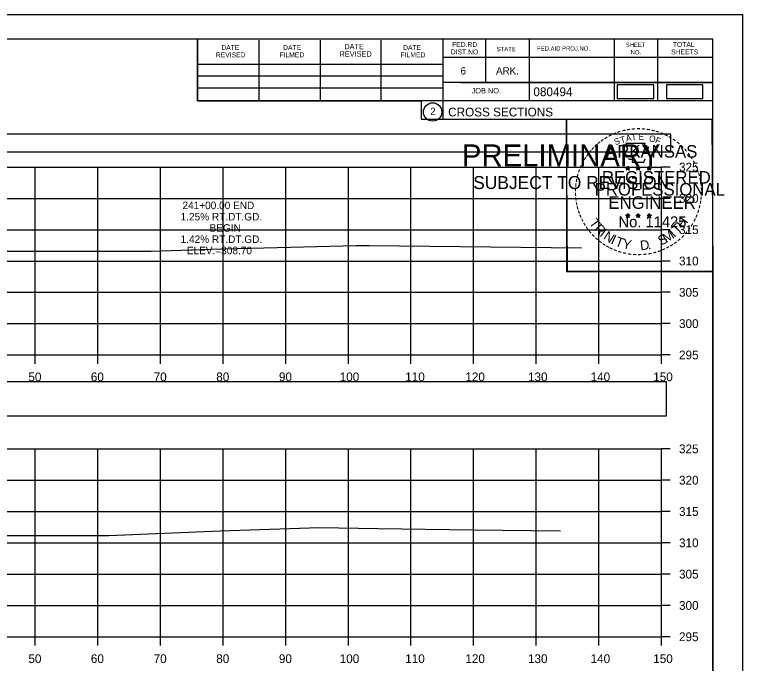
# Model space of a CAD drawing. Extents: x 1376273 to 1384221, y 378927 to 384592.
# Drawn here: x 1380604.5 to 1380720.8, y 380008.2 to 380111.8 of the extents above; entities that cross this region are included whole.
import ezdxf

# ---------------------------------------------------------------- set-up
doc = ezdxf.new("R2010")
doc.units = 0
for name, color, linetype in [('R_Axis', 7, 'Continuous'), ('R_Axis Annot', 7, 'Continuous'), ('R_Border', 7, 'Continuous'), ('R_Border PE', 7, 'Continuous'), ('R_Border Prem', 7, 'Continuous'), ('R_Drive', 7, 'Continuous'), ('R_Exist Surface', 7, 'Continuous'), ('R_Grid', 7, 'Continuous'), ('R_No Plot', 7, 'Continuous'), ('R_Xsect Elev', 7, 'Continuous')]:
    doc.layers.add(name, color=color, linetype=linetype)

msp = doc.modelspace()

# ---------------------------------------------------------------- linework, layer by layer
at = {"layer": 'R_Axis'}
for p, q in [((1380707.84, 380057.48), (1380707.84, 380087.48)), ((1380709.24, 380087.48), (1380707.84, 380087.48)), ((1380709.24, 380082.48), (1380707.84, 380082.48)), ((1380709.24, 380077.48), (1380707.84, 380077.48)), ((1380709.24, 380072.48), (1380707.84, 380072.48)), ((1380709.24, 380067.48), (1380707.84, 380067.48)), ((1380709.24, 380062.48), (1380707.84, 380062.48)), ((1380407.84, 380057.48), (1380707.84, 380057.48)), ((1380607.84, 380056.08), (1380607.84, 380057.48)), ((1380617.84, 380056.08), (1380617.84, 380057.48)), ((1380627.84, 380056.08), (1380627.84, 380057.48)), ((1380637.84, 380056.08), (1380637.84, 380057.48)), ((1380647.84, 380056.08), (1380647.84, 380057.48)), ((1380657.84, 380056.08), (1380657.84, 380057.48)), ((1380667.84, 380056.08), (1380667.84, 380057.48)), ((1380677.84, 380056.08), (1380677.84, 380057.48)), ((1380687.84, 380056.08), (1380687.84, 380057.48)), ((1380697.84, 380056.08), (1380697.84, 380057.48)), ((1380707.84, 380056.08), (1380707.84, 380057.48)), ((1380709.24, 380057.48), (1380707.84, 380057.48)), ((1380707.84, 380012.48), (1380707.84, 380042.48)), ((1380709.24, 380042.48), (1380707.84, 380042.48)), ((1380709.24, 380037.48), (1380707.84, 380037.48)), ((1380709.24, 380032.48), (1380707.84, 380032.48)), ((1380709.24, 380027.48), (1380707.84, 380027.48)), ((1380709.24, 380022.48), (1380707.84, 380022.48)), ((1380709.24, 380017.48), (1380707.84, 380017.48)), ((1380407.84, 380012.48), (1380707.84, 380012.48)), ((1380607.84, 380011.08), (1380607.84, 380012.48)), ((1380617.84, 380011.08), (1380617.84, 380012.48)), ((1380627.84, 380011.08), (1380627.84, 380012.48)), ((1380637.84, 380011.08), (1380637.84, 380012.48)), ((1380647.84, 380011.08), (1380647.84, 380012.48)), ((1380657.84, 380011.08), (1380657.84, 380012.48)), ((1380667.84, 380011.08), (1380667.84, 380012.48)), ((1380677.84, 380011.08), (1380677.84, 380012.48)), ((1380687.84, 380011.08), (1380687.84, 380012.48)), ((1380697.84, 380011.08), (1380697.84, 380012.48)), ((1380707.84, 380011.08), (1380707.84, 380012.48)), ((1380709.24, 380012.48), (1380707.84, 380012.48))]:
    msp.add_line(p, q, dxfattribs=at)
at = {"layer": 'R_Axis Annot'}
for points in [[(1380407.51, 380089.92), (1380709.31, 380089.92), (1380709.31, 380092.74), (1380407.51, 380092.74)], [(1380406.97, 380047.76), (1380708.66, 380047.76), (1380708.66, 380053.18), (1380406.97, 380053.18)]]:
    msp.add_lwpolyline(points, close=True, dxfattribs=at)
at = {"layer": 'R_Border'}
for p, q in [((1380399.84, 380107.94), (1380716.02, 380107.94)), ((1380633.76, 380098.06), (1380633.76, 380107.94)), ((1380643.62, 380098.06), (1380643.62, 380107.74)), ((1380653.38, 380098.06), (1380653.38, 380107.74)), ((1380663.06, 380098.06), (1380663.06, 380107.74)), ((1380672.92, 380107.94), (1380672.92, 380095.14)), ((1380679.76, 380107.94), (1380679.76, 380101)), ((1380686.7, 380107.94), (1380686.7, 380098.06)), ((1380700.28, 380107.94), (1380700.28, 380098.06)), ((1380707.22, 380107.94), (1380707.22, 380098.06)), ((1380716.02, 379902.48), (1380716.02, 380107.94)), ((1380716.02, 380105), (1380672.92, 380105)), ((1380716.02, 380105.02), (1380716.02, 380105.02)), ((1380633.76, 380103.92), (1380672.92, 380103.92)), ((1380633.76, 380102.06), (1380672.92, 380102.06)), ((1380716.02, 380101), (1380672.92, 380101)), ((1380675.88, 380101), (1380716.02, 380101)), ((1380633.76, 380098.06), (1380633.76, 380100.12)), ((1380633.76, 380100.12), (1380672.92, 380100.12)), ((1380716.02, 380098.06), (1380633.76, 380098.06)), ((1380672.92, 380095.14), (1380716.02, 380095.14))]:
    msp.add_line(p, q, dxfattribs=at)
msp.add_circle((1380671.3, 380096.28), 1.47, dxfattribs=at)
at = {"layer": 'R_Border PE'}
for p, q in [((1380702.1, 380087.4), (1380702.45, 380087.28)), ((1380702.1, 380087.4), (1380702.36, 380087.35)), ((1380702.1, 380087.4), (1380702.34, 380087.27)), ((1380702.24, 380086.99), (1380702.45, 380087.28)), ((1380702.24, 380086.99), (1380702.36, 380087.23)), ((1380702.24, 380086.99), (1380702.45, 380087.2)), ((1380702.45, 380087.65), (1380702.41, 380087.4)), ((1380702.45, 380087.28), (1380702.45, 380087.65)), ((1380702.45, 380087.65), (1380702.5, 380087.4)), ((1380702.8, 380087.4), (1380702.45, 380087.28)), ((1380702.66, 380086.99), (1380702.45, 380087.28)), ((1380702.66, 380086.99), (1380702.45, 380087.2)), ((1380702.8, 380087.4), (1380702.51, 380087.35)), ((1380702.66, 380086.99), (1380702.53, 380087.28)), ((1380702.8, 380087.4), (1380702.59, 380087.29)), ((1380703.77, 380087.4), (1380704.12, 380087.28)), ((1380703.77, 380087.4), (1380704.03, 380087.35)), ((1380703.77, 380087.4), (1380704.01, 380087.27)), ((1380703.91, 380086.99), (1380704.12, 380087.28)), ((1380703.91, 380086.99), (1380704.03, 380087.23)), ((1380703.91, 380086.99), (1380704.12, 380087.2)), ((1380704.12, 380087.65), (1380704.08, 380087.4)), ((1380704.12, 380087.28), (1380704.12, 380087.65)), ((1380704.12, 380087.65), (1380704.17, 380087.4)), ((1380704.47, 380087.4), (1380704.12, 380087.28)), ((1380704.33, 380086.99), (1380704.12, 380087.28)), ((1380704.33, 380086.99), (1380704.12, 380087.2)), ((1380704.47, 380087.4), (1380704.18, 380087.35)), ((1380704.33, 380086.99), (1380704.2, 380087.28)), ((1380704.47, 380087.4), (1380704.26, 380087.29)), ((1380705.54, 380087.38), (1380705.89, 380087.27)), ((1380705.54, 380087.38), (1380705.79, 380087.34)), ((1380705.54, 380087.38), (1380705.77, 380087.26)), ((1380705.67, 380086.98), (1380705.89, 380087.27)), ((1380705.67, 380086.98), (1380705.8, 380087.22)), ((1380705.67, 380086.98), (1380705.88, 380087.19)), ((1380705.89, 380087.64), (1380705.84, 380087.39)), ((1380706.1, 380086.98), (1380705.88, 380087.19)), ((1380705.89, 380087.27), (1380705.89, 380087.64)), ((1380705.89, 380087.64), (1380705.93, 380087.39)), ((1380706.23, 380087.38), (1380705.89, 380087.27)), ((1380706.1, 380086.98), (1380705.89, 380087.27)), ((1380706.23, 380087.38), (1380705.95, 380087.33)), ((1380706.1, 380086.98), (1380705.96, 380087.27)), ((1380706.23, 380087.38), (1380706.03, 380087.28)), ((1380702.1, 380079.82), (1380702.45, 380079.71)), ((1380702.1, 380079.82), (1380702.35, 380079.78)), ((1380702.1, 380079.82), (1380702.34, 380079.7)), ((1380702.45, 380080.08), (1380702.41, 380079.82)), ((1380702.45, 380079.71), (1380702.45, 380080.08)), ((1380702.45, 380080.08), (1380702.5, 380079.83)), ((1380702.79, 380079.82), (1380702.45, 380079.71)), ((1380702.79, 380079.82), (1380702.51, 380079.77)), ((1380702.79, 380079.82), (1380702.59, 380079.72)), ((1380703.77, 380079.82), (1380704.12, 380079.71)), ((1380703.77, 380079.82), (1380704.02, 380079.78)), ((1380703.77, 380079.82), (1380704, 380079.7)), ((1380704.12, 380080.08), (1380704.08, 380079.82)), ((1380704.12, 380079.71), (1380704.12, 380080.08)), ((1380704.12, 380080.08), (1380704.17, 380079.83)), ((1380704.46, 380079.82), (1380704.12, 380079.71)), ((1380704.46, 380079.82), (1380704.18, 380079.77)), ((1380704.46, 380079.82), (1380704.26, 380079.72)), ((1380705.53, 380079.81), (1380705.88, 380079.7)), ((1380705.53, 380079.81), (1380705.79, 380079.77)), ((1380705.53, 380079.81), (1380705.77, 380079.69)), ((1380705.88, 380080.07), (1380705.84, 380079.81)), ((1380705.88, 380079.7), (1380705.88, 380080.07)), ((1380705.88, 380080.07), (1380705.93, 380079.82)), ((1380706.23, 380079.81), (1380705.88, 380079.7)), ((1380706.23, 380079.81), (1380705.94, 380079.76)), ((1380706.23, 380079.81), (1380706.03, 380079.71)), ((1380702.23, 380079.41), (1380702.45, 380079.71)), ((1380702.23, 380079.41), (1380702.36, 380079.66)), ((1380702.23, 380079.41), (1380702.45, 380079.63)), ((1380702.66, 380079.41), (1380702.45, 380079.71)), ((1380702.66, 380079.41), (1380702.45, 380079.63)), ((1380702.66, 380079.41), (1380702.52, 380079.71)), ((1380703.9, 380079.41), (1380704.12, 380079.71)), ((1380703.9, 380079.41), (1380704.03, 380079.66)), ((1380703.9, 380079.41), (1380704.11, 380079.63)), ((1380704.33, 380079.41), (1380704.11, 380079.63)), ((1380704.33, 380079.41), (1380704.12, 380079.71)), ((1380704.33, 380079.41), (1380704.19, 380079.71)), ((1380705.67, 380079.4), (1380705.88, 380079.7)), ((1380705.67, 380079.4), (1380705.79, 380079.65)), ((1380705.67, 380079.4), (1380705.88, 380079.62)), ((1380706.1, 380079.4), (1380705.88, 380079.7)), ((1380706.1, 380079.4), (1380705.88, 380079.62)), ((1380706.1, 380079.4), (1380705.96, 380079.7))]:
    msp.add_line(p, q, dxfattribs=at)
for points in [[(1380702.14, 380091.27), (1380702.41, 380090.45)], [(1380705.65, 380090.35), (1380705.8, 380090.64), (1380705.11, 380090.61), (1380705.26, 380091.27), (1380702.14, 380091.27)], [(1380702.64, 380088.85), (1380702.64, 380088.76), (1380703.2, 380088.74), (1380703.14, 380088.27), (1380705.01, 380088.27), (1380705.22, 380088.81)], [(1380702.45, 380087.65), (1380702.66, 380086.99), (1380702.1, 380087.4), (1380702.8, 380087.4), (1380702.24, 380086.99), (1380702.45, 380087.65)], [(1380704.12, 380087.65), (1380704.33, 380086.99), (1380703.77, 380087.4), (1380704.47, 380087.4), (1380703.91, 380086.99), (1380704.12, 380087.65)], [(1380705.89, 380087.64), (1380706.1, 380086.98), (1380705.54, 380087.38), (1380706.23, 380087.38), (1380705.67, 380086.98), (1380705.89, 380087.64)], [(1380702.45, 380080.08), (1380702.66, 380079.41), (1380702.1, 380079.82), (1380702.79, 380079.82), (1380702.23, 380079.41), (1380702.45, 380080.08)], [(1380704.12, 380080.08), (1380704.33, 380079.41), (1380703.77, 380079.82), (1380704.46, 380079.82), (1380703.9, 380079.41), (1380704.12, 380080.08)], [(1380705.88, 380080.07), (1380706.1, 380079.4), (1380705.53, 380079.81), (1380706.23, 380079.81), (1380705.67, 380079.4), (1380705.88, 380080.07)]]:
    msp.add_lwpolyline(points, dxfattribs=at)
for centre, radius in [((1380702.45, 380087.28), 0.172), ((1380702.45, 380087.28), 0.145), ((1380702.45, 380087.28), 0.116), ((1380702.45, 380087.28), 0.0991), ((1380702.45, 380087.28), 0.0747), ((1380702.45, 380087.28), 0.0495), ((1380702.45, 380087.28), 0.0296), ((1380704.12, 380087.28), 0.172), ((1380704.12, 380087.28), 0.145), ((1380704.12, 380087.28), 0.116), ((1380704.12, 380087.28), 0.0991), ((1380704.12, 380087.28), 0.0747), ((1380704.12, 380087.28), 0.0495), ((1380704.12, 380087.28), 0.0296), ((1380705.88, 380087.27), 0.172), ((1380705.88, 380087.27), 0.145), ((1380705.88, 380087.27), 0.116), ((1380705.88, 380087.27), 0.0991), ((1380705.88, 380087.27), 0.0747), ((1380705.88, 380087.27), 0.0495), ((1380705.88, 380087.27), 0.0296), ((1380702.45, 380079.71), 0.172), ((1380702.45, 380079.71), 0.145), ((1380702.45, 380079.71), 0.116), ((1380702.45, 380079.71), 0.0991), ((1380702.45, 380079.71), 0.0747), ((1380702.45, 380079.71), 0.0495), ((1380702.45, 380079.71), 0.0296), ((1380704.12, 380079.71), 0.172), ((1380704.12, 380079.71), 0.145), ((1380704.12, 380079.71), 0.116), ((1380704.12, 380079.71), 0.0991), ((1380704.12, 380079.71), 0.0747), ((1380704.12, 380079.71), 0.0495), ((1380704.12, 380079.71), 0.0296), ((1380705.88, 380079.7), 0.172), ((1380705.88, 380079.7), 0.145), ((1380705.88, 380079.7), 0.116), ((1380705.88, 380079.7), 0.0991), ((1380705.88, 380079.7), 0.0747), ((1380705.88, 380079.7), 0.0495), ((1380705.88, 380079.7), 0.0296)]:
    msp.add_circle(centre, radius, dxfattribs=at)
at = {"layer": 'R_Drive'}
for points in [[(1380700.79, 380098.44), (1380706.62, 380098.44), (1380706.62, 380100.63), (1380700.79, 380100.63)], [(1380708.62, 380098.44), (1380714.46, 380098.44), (1380714.46, 380100.63), (1380708.62, 380100.63)]]:
    msp.add_lwpolyline(points, close=True, dxfattribs=at)
at = {"layer": 'R_Exist Surface'}
for points in [[(1380591.84, 380074.05), (1380613.1, 380074.03), (1380626.36, 380074.03), (1380635.92, 380074.37), (1380659.08, 380074.97), (1380661.15, 380074.94), (1380695.08, 380074.59)], [(1380590.75, 380028.64), (1380613.25, 380028.63), (1380619.58, 380028.63), (1380637.36, 380029.39), (1380653.23, 380029.92), (1380662.57, 380029.76), (1380677.82, 380029.56), (1380691.73, 380029.38)]]:
    msp.add_lwpolyline(points, dxfattribs=at)
at = {"layer": 'R_Grid'}
for p, q in [((1380407.84, 380087.48), (1380707.84, 380087.48)), ((1380607.84, 380057.48), (1380607.84, 380087.48)), ((1380617.84, 380057.48), (1380617.84, 380087.48)), ((1380627.84, 380057.48), (1380627.84, 380087.48)), ((1380637.84, 380057.48), (1380637.84, 380087.48)), ((1380647.84, 380057.48), (1380647.84, 380087.48)), ((1380657.84, 380057.48), (1380657.84, 380087.48)), ((1380667.84, 380057.48), (1380667.84, 380087.48)), ((1380677.84, 380057.48), (1380677.84, 380087.48)), ((1380687.84, 380057.48), (1380687.84, 380087.48)), ((1380697.84, 380057.48), (1380697.84, 380087.48)), ((1380707.84, 380057.48), (1380707.84, 380087.48)), ((1380407.84, 380082.48), (1380707.84, 380082.48)), ((1380407.84, 380077.48), (1380707.84, 380077.48)), ((1380407.84, 380072.48), (1380707.84, 380072.48)), ((1380407.84, 380067.48), (1380707.84, 380067.48)), ((1380407.84, 380062.48), (1380707.84, 380062.48)), ((1380407.84, 380057.48), (1380707.84, 380057.48)), ((1380407.84, 380042.48), (1380707.84, 380042.48)), ((1380607.84, 380012.48), (1380607.84, 380042.48)), ((1380617.84, 380012.48), (1380617.84, 380042.48)), ((1380627.84, 380012.48), (1380627.84, 380042.48)), ((1380637.84, 380012.48), (1380637.84, 380042.48)), ((1380647.84, 380012.48), (1380647.84, 380042.48)), ((1380657.84, 380012.48), (1380657.84, 380042.48)), ((1380667.84, 380012.48), (1380667.84, 380042.48)), ((1380677.84, 380012.48), (1380677.84, 380042.48)), ((1380687.84, 380012.48), (1380687.84, 380042.48)), ((1380697.84, 380012.48), (1380697.84, 380042.48)), ((1380707.84, 380012.48), (1380707.84, 380042.48)), ((1380407.84, 380037.48), (1380707.84, 380037.48)), ((1380407.84, 380032.48), (1380707.84, 380032.48)), ((1380407.84, 380027.48), (1380707.84, 380027.48)), ((1380407.84, 380022.48), (1380707.84, 380022.48)), ((1380407.84, 380017.48), (1380707.84, 380017.48)), ((1380407.84, 380012.48), (1380707.84, 380012.48))]:
    msp.add_line(p, q, dxfattribs=at)
at = {"layer": 'R_No Plot'}
for p, q in [((1380387.44, 380111.83), (1380720.77, 380111.83)), ((1380692.05, 380072.68), (1380692.05, 380072.68))]:
    msp.add_line(p, q, dxfattribs=at)
for points in [[(1380387.43, 380111.83), (1380720.77, 380111.83), (1380720.77, 379898.5), (1380387.43, 379898.5)], [(1380633.76, 380107.94), (1380633.76, 380098.06), (1380669.49, 380098.06), (1380669.49, 380095.14), (1380692.69, 380095.14), (1380692.69, 380070.81), (1380716.02, 380070.81), (1380716.02, 379902.48), (1380399.84, 379902.48), (1380399.84, 380107.94)], [(1380692.69, 380095.14), (1380715.9, 380095.14), (1380716.02, 380070.81), (1380692.81, 380070.81)]]:
    msp.add_lwpolyline(points, close=True, dxfattribs=at)

# ---------------------------------------------------------------- texts
at = {"layer": 'R_Axis Annot'}
for s, p in [('325', (1380710.64, 380086.78)), ('320', (1380710.64, 380081.78)), ('315', (1380710.64, 380076.78)), ('310', (1380710.64, 380071.78)), ('305', (1380710.64, 380066.78)), ('300', (1380710.64, 380061.78)), ('295', (1380710.64, 380056.78)), ('50', (1380606.75, 380053.28)), ('60', (1380616.72, 380053.28)), ('70', (1380626.75, 380053.28)), ('80', (1380636.75, 380053.28)), ('90', (1380646.75, 380053.28)), ('100', (1380656.46, 380053.28)), ('110', (1380666.92, 380053.28)), ('120', (1380676.52, 380053.28)), ('130', (1380686.52, 380053.28)), ('140', (1380696.52, 380053.28)), ('150', (1380706.52, 380053.28)), ('325', (1380710.64, 380041.78)), ('320', (1380710.64, 380036.78)), ('315', (1380710.64, 380031.78)), ('310', (1380710.64, 380026.78)), ('305', (1380710.64, 380021.78)), ('300', (1380710.64, 380016.78)), ('295', (1380710.64, 380011.78)), ('50', (1380606.75, 380008.28)), ('60', (1380616.72, 380008.28)), ('70', (1380626.75, 380008.28)), ('80', (1380636.75, 380008.28)), ('90', (1380646.75, 380008.28)), ('100', (1380656.46, 380008.28)), ('110', (1380666.92, 380008.28)), ('120', (1380676.52, 380008.28)), ('130', (1380686.52, 380008.28)), ('140', (1380696.52, 380008.28)), ('150', (1380706.52, 380008.28))]:
    msp.add_text(s, height=1.4, dxfattribs=at).set_placement(p)
at = {"layer": 'R_Border'}
for s, height, p in [('DATE', 0.782, (1380637.56, 380106.18)), ('DATE', 0.782, (1380647.42, 380106.18)), ('DATE', 0.879, (1380657.2, 380106.28)), ('DATE', 0.782, (1380666.58, 380106.18)), ('FED.RD.', 0.782, (1380674.4, 380106.66)), ('STATE', 0.684, (1380681.52, 380105.98)), ('FED.AID PROJ.NO.', 0.684, (1380687.98, 380106.08)), ('SHEET', 0.684, (1380702.14, 380106.66)), ('TOTAL', 0.782, (1380709.66, 380106.66)), ('REVISED', 0.782, (1380636.68, 380105)), ('FILMED', 0.782, (1380646.84, 380105)), ('REVISED', 0.879, (1380656.42, 380105.1)), ('FILMED', 0.782, (1380666.18, 380105)), ('DIST.NO.', 0.782, (1380674.2, 380105.48)), ('NO.', 0.684, (1380702.92, 380105.48)), ('SHEETS', 0.782, (1380709.38, 380105.48)), ('6', 1.17, (1380675.76, 380102.26)), ('ARK.', 1.172, (1380681.42, 380102.26)), ('JOB NO.', 0.879, (1380677.52, 380099.24)), ('080494', 1.4, (1380687.39, 380098.8)), ('2', 1.17, (1380670.92, 380095.79)), ('CROSS SECTIONS', 1.4, (1380673.78, 380095.57))]:
    msp.add_text(s, height=height, rotation=360, dxfattribs=at).set_placement(p)
at = {"layer": 'R_Border PE'}
for s, height, rotation, p in [('-', 1.6, 0.1862, (1380703.82, 380092.99)), ('-', 1.6, 28.7918, (1380699.62, 380091.81)), ('-', 1.6, 24.3072, (1380700.26, 380092.13)), ('-', 1.6, 19.1761, (1380700.89, 380092.4)), ('-', 1.6, 13.6301, (1380701.64, 380092.64)), ('A', 1, 11.2132, (1380702.24, 380091.53)), ('-', 1.6, 10.2193, (1380702.32, 380092.8)), ('T', 1, 6.0228, (1380703.09, 380091.7)), ('-', 1.6, 5.8968, (1380703.05, 380092.91)), ('E', 1, 0.8323, (1380704.19, 380091.81)), ('-', 1.6, 357.743, (1380704.54, 380092.97)), ('-', 1.6, 352.1617, (1380705.29, 380092.92)), ('O', 1, 350.4515, (1380705.8, 380091.6)), ('-', 1.6, 347.2049, (1380706.01, 380092.8)), ('-', 1.6, 342.3362, (1380706.64, 380092.65)), ('-', 1.6, 337.8551, (1380707.38, 380092.42)), ('-', 1.6, 334.1211, (1380708.01, 380092.15)), ('-', 1.6, 38.9507, (1380697.97, 380090.67)), ('-', 1.6, 36.2317, (1380698.45, 380091.05)), ('-', 1.6, 34.0636, (1380699.03, 380091.44)), ('S', 1, 21.594, (1380700.5, 380090.95)), ('T', 1, 16.4036, (1380701.41, 380091.28)), ('F', 1, 340.0707, (1380706.75, 380091.37)), ('-', 1.6, 329.6409, (1380708.59, 380091.87)), ('-', 1.6, 325.8627, (1380709.23, 380091.51)), ('-', 1.6, 320.5297, (1380709.84, 380091.08)), ('-', 1.6, 50.6142, (1380696.69, 380089.29)), ('-', 1.6, 48.423, (1380697.09, 380089.78)), ('-', 1.6, 42.9622, (1380697.54, 380090.25)), ('ARKANSAS', 2, 360, (1380699, 380088.99)), ('-', 1.6, 315.5786, (1380710.44, 380090.6)), ('-', 1.6, 309.8797, (1380711.01, 380090.05)), ('-', 1.6, 58.0706, (1380695.95, 380088.2)), ('-', 1.6, 54.2325, (1380696.28, 380088.72)), ('-', 1.6, 306.6522, (1380711.53, 380089.44)), ('-', 1.4, 303.6753, (1380712.02, 380088.88)), ('-', 1.6, 62.8713, (1380695.64, 380087.58)), ('-', 1.6, 299.6684, (1380712.34, 380088.27)), ('-', 1.6, 72.3945, (1380695.16, 380086.34)), ('-', 1.6, 67.7743, (1380695.38, 380086.97)), ('REGISTERED', 2, 360, (1380698.32, 380084.84)), ('DWB', 0.01, 360, (1380702.44, 380087.28)), ('DWB', 0.01, 360, (1380704.11, 380087.28)), ('DWB', 0.01, 360, (1380705.87, 380087.27)), ('-', 1.6, 294.6628, (1380712.66, 380087.66)), ('-', 1.6, 290.5728, (1380712.92, 380087.08)), ('-', 1.6, 81.2013, (1380694.83, 380084.91)), ('-', 1.6, 75.461, (1380694.96, 380085.63)), ('-', 1.6, 285.1233, (1380713.15, 380086.5)), ('-', 1.6, 280.5493, (1380713.35, 380085.76)), ('-', 1.6, 85.1863, (1380694.75, 380084.22)), ('PROFESSIONAL', 2, 360, (1380697.17, 380082.93)), ('-', 1.6, 276.5962, (1380713.51, 380084.99)), ('-', 1.6, 94.1959, (1380694.76, 380082.8)), ('-', 1.6, 89.0622, (1380694.73, 380083.52)), ('-', 1.6, 274.3301, (1380713.57, 380084.27)), ('-', 1.6, 269.9407, (1380713.61, 380083.64)), ('-', 1.6, 98.9479, (1380694.84, 380082.13)), ('ENGINEER', 2, 360, (1380699.36, 380080.81)), ('-', 1.6, 260.9953, (1380713.52, 380082.32)), ('-', 1.6, 263.5172, (1380713.59, 380082.97)), ('-', 1.6, 101.7149, (1380694.97, 380081.4)), ('-', 1.6, 105.4578, (1380695.13, 380080.8)), ('-', 1.6, 255.7626, (1380713.41, 380081.64)), ('-', 1.6, 109.0874, (1380695.35, 380080.17)), ('-', 1.6, 114.0643, (1380695.6, 380079.58)), ('-', 1.6, 247.8887, (1380713, 380080.24)), ('-', 1.6, 252.8681, (1380713.23, 380080.92)), ('-', 1.6, 115.7289, (1380695.91, 380078.96)), ('-', 1.6, 120.4471, (1380696.26, 380078.37)), ('T', 1.54, 306.0406, (1380696.21, 380078.55)), ('No. 11425', 1.757, 360, (1380700.98, 380077.86)), ('DWB', 0.01, 360, (1380702.43, 380079.71)), ('DWB', 0.01, 360, (1380704.1, 380079.71)), ('DWB', 0.01, 360, (1380705.87, 380079.7)), ('T', 1.54, 46.6444, (1380710.44, 380076.64)), ('H', 1.54, 54.6088, (1380711.33, 380077.58)), ('-', 1.6, 244.6197, (1380712.74, 380079.62)), ('-', 1.6, 125.8934, (1380696.67, 380077.81)), ('R', 1.54, 314.005, (1380696.97, 380077.5)), ('I', 1.54, 321.9694, (1380697.87, 380076.57)), ('M', 1.54, 32.6563, (1380708.59, 380075.32)), ('I', 1.54, 42.1136, (1380709.88, 380076.16)), ('-', 1.6, 233.8452, (1380711.95, 380078.21)), ('-', 1.6, 239.0712, (1380712.35, 380078.86)), ('-', 1.6, 130.7181, (1380697.13, 380077.26)), ('-', 1.6, 134.2238, (1380697.65, 380076.71)), ('-', 1.6, 138.9338, (1380698.17, 380076.25)), ('N', 1.54, 326.5002, (1380698.44, 380076.1)), ('I', 1.54, 335.3603, (1380699.64, 380075.31)), ('T', 1.54, 339.8912, (1380700.31, 380074.98)), ('S', 1.54, 26.9312, (1380707.75, 380074.91)), ('-', 1.6, 225.7653, (1380711.04, 380077.08)), ('-', 1.6, 231.2538, (1380711.52, 380077.64)), ('-', 1.6, 144.6463, (1380698.73, 380075.84)), ('-', 1.6, 148.0898, (1380699.29, 380075.47)), ('Y', 1.54, 347.8556, (1380701.52, 380074.54)), ('D', 1.54, 6.3969, (1380704.51, 380074.18)), ('-', 1.6, 212.2491, (1380709.43, 380075.71)), ('-', 1.6, 215.7363, (1380709.97, 380076.1)), ('-', 1.6, 221.0851, (1380710.51, 380076.57)), ('-', 1.6, 151.5704, (1380699.87, 380075.15)), ('-', 1.6, 154.6002, (1380700.39, 380074.9)), ('-', 1.6, 158.5612, (1380701.01, 380074.65)), ('-', 1.6, 162.7983, (1380701.7, 380074.43)), ('.', 1.54, 13.7642, (1380705.7, 380074.31)), ('-', 1.6, 195.4743, (1380706.95, 380074.53)), ('-', 1.6, 200.7184, (1380707.63, 380074.77)), ('-', 1.6, 204.2516, (1380708.25, 380075.05)), ('-', 1.6, 207.3568, (1380708.87, 380075.37)), ('-', 1.6, 167.5555, (1380702.42, 380074.27)), ('-', 1.6, 173.1155, (1380703.19, 380074.16)), ('-', 1.6, 176.5183, (1380703.94, 380074.11)), ('-', 1.6, 181.5918, (1380704.68, 380074.13)), ('-', 1.6, 185.8167, (1380705.49, 380074.2)), ('-', 1.6, 191.2858, (1380706.22, 380074.33))]:
    msp.add_text(s, height=height, rotation=rotation, dxfattribs=at).set_placement(p)
at = {"layer": 'R_Border Prem'}
for s, height, p in [('PRELIMINARY', 3.5, (1380675.97, 380087.6)), ('DWB', 0.01, (1380676.71, 380089.45)), ('SUBJECT TO REVISION', 2.0751, (1380677.78, 380083.97))]:
    msp.add_text(s, height=height, rotation=360, dxfattribs=at).set_placement(p)
at = {"layer": 'R_Xsect Elev'}
for s, p in [('241+00.00 END', (1380631.36, 380080.76)), ('1.25% RT.DT.GD.', (1380631.06, 380078.96)), ('BEGIN', (1380635.68, 380077.16)), ('1.42% RT.DT.GD.', (1380631.06, 380075.36)), ('ELEV.=308.70', (1380632.05, 380073.56))]:
    msp.add_text(s, height=1.2, rotation=360, dxfattribs=at).set_placement(p)

doc.saveas('drawing.dxf')
